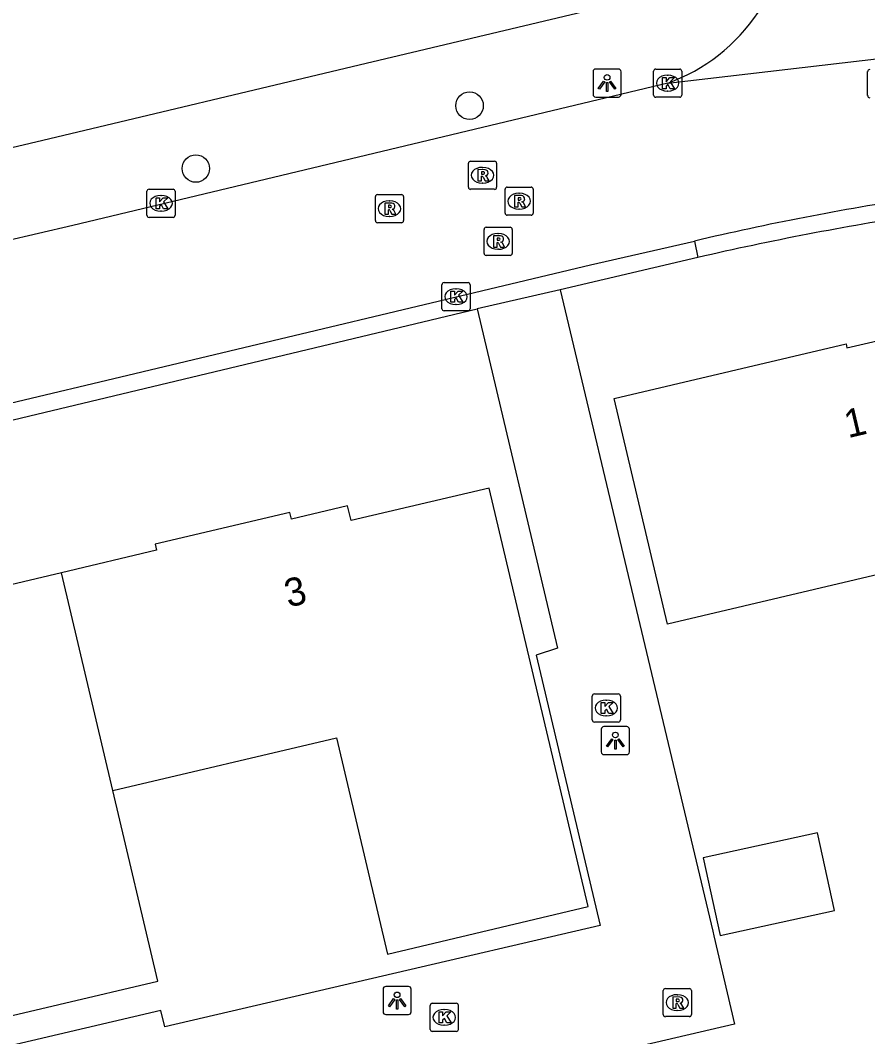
# Model space of a CAD drawing. Extents: x 157663 to 158496, y 379212 to 380934.
# Drawn here: x 158251.44 to 158281.55, y 380570.2 to 380606.32 of the extents above; entities that cross this region are included whole.
import ezdxf

# ---------------------------------------------------------------- set-up
doc = ezdxf.new("R2010")
doc.units = 0
for name, color, linetype in [('IMGEO_Boom', 7, 'Continuous'), ('IMGEO_Hek', 7, 'Continuous'), ('IMGEO_Kolk', 7, 'Continuous'), ('IMGEO_Lichtpunt', 7, 'Continuous'), ('IMGEO_Pand', 7, 'Continuous'), ('IMGEO_Pand_nummerreeks', 7, 'Continuous'), ('IMGEO_Rijbaan_lokaal_open', 7, 'Continuous'), ('IMGEO_Rioolput', 7, 'Continuous'), ('IMGEO_Voetpad_open', 7, 'Continuous')]:
    doc.layers.add(name, color=color, linetype=linetype)

msp = doc.modelspace()

# ---------------------------------------------------------------- linework, layer by layer
at = {"layer": 'IMGEO_Boom'}
for centre in [(158267.406, 380603.289), (158257.68, 380601.055)]:
    msp.add_circle(centre, 0.489, dxfattribs=at)
at = {"layer": 'IMGEO_Hek'}
for points in [[(158276.052, 380573.949), (158276.091, 380573.783)], [(158276.091, 380573.783), (158276.819, 380570.638)]]:
    msp.add_lwpolyline(points, dxfattribs=at)
at = {"layer": 'IMGEO_Kolk'}
for p, q in [((158273.945, 380603.664), (158273.945, 380604.516)), ((158274.02, 380604.59), (158274.872, 380604.59)), ((158274.946, 380604.516), (158274.946, 380603.664)), ((158274.433, 380604.37), (158274.458, 380604.37)), ((158274.456, 380603.81), (158274.431, 380603.81)), ((158274.872, 380603.59), (158274.02, 380603.59)), ((158255.944, 380599.393), (158255.944, 380600.245)), ((158256.019, 380600.319), (158256.871, 380600.319)), ((158256.945, 380600.245), (158256.945, 380599.393)), ((158256.432, 380600.099), (158256.457, 380600.099)), ((158256.455, 380599.539), (158256.43, 380599.539)), ((158256.871, 380599.319), (158256.019, 380599.319)), ((158266.424, 380596.074), (158266.424, 380596.926)), ((158266.499, 380597), (158267.351, 380597)), ((158267.425, 380596.926), (158267.425, 380596.074)), ((158266.912, 380596.78), (158266.937, 380596.78)), ((158266.935, 380596.22), (158266.91, 380596.22)), ((158267.351, 380596), (158266.499, 380596)), ((158271.765, 380581.455), (158271.765, 380582.307)), ((158271.84, 380582.381), (158272.692, 380582.381)), ((158272.253, 380582.161), (158272.278, 380582.161)), ((158272.766, 380582.307), (158272.766, 380581.455)), ((158272.692, 380581.381), (158271.84, 380581.381)), ((158272.276, 380581.601), (158272.251, 380581.601)), ((158266.006, 380570.459), (158266.006, 380571.311)), ((158266.081, 380571.385), (158266.933, 380571.385)), ((158267.007, 380571.311), (158267.007, 380570.459)), ((158266.494, 380571.165), (158266.519, 380571.165)), ((158266.517, 380570.605), (158266.492, 380570.605)), ((158266.933, 380570.385), (158266.081, 380570.385))]:
    msp.add_line(p, q, dxfattribs=at)
for points in [[(158273.945, 380603.664), (158273.945, 380604.516)], [(158274.02, 380604.59), (158274.872, 380604.59)], [(158274.946, 380604.516), (158274.946, 380603.664)], [(158274.266, 380604.29), (158274.389, 380604.29), (158274.389, 380604.139), (158274.519, 380604.29), (158274.683, 380604.29), (158274.537, 380604.139), (158274.69, 380603.89), (158274.538, 380603.89), (158274.453, 380604.054), (158274.389, 380603.987), (158274.389, 380603.89), (158274.266, 380603.89), (158274.266, 380604.29)], [(158274.872, 380603.59), (158274.02, 380603.59)], [(158255.944, 380599.393), (158255.944, 380600.245)], [(158256.019, 380600.319), (158256.871, 380600.319)], [(158256.945, 380600.245), (158256.945, 380599.393)], [(158256.265, 380600.019), (158256.388, 380600.019), (158256.388, 380599.868), (158256.518, 380600.019), (158256.682, 380600.019), (158256.536, 380599.868), (158256.689, 380599.619), (158256.537, 380599.619), (158256.452, 380599.783), (158256.388, 380599.716), (158256.388, 380599.619), (158256.265, 380599.619), (158256.265, 380600.019)], [(158256.871, 380599.319), (158256.019, 380599.319)], [(158266.424, 380596.074), (158266.424, 380596.926)], [(158266.499, 380597), (158267.351, 380597)], [(158267.425, 380596.926), (158267.425, 380596.074)], [(158266.745, 380596.7), (158266.868, 380596.7), (158266.868, 380596.549), (158266.998, 380596.7), (158267.162, 380596.7), (158267.016, 380596.549), (158267.169, 380596.3), (158267.017, 380596.3), (158266.932, 380596.464), (158266.868, 380596.397), (158266.868, 380596.3), (158266.745, 380596.3), (158266.745, 380596.7)], [(158267.351, 380596), (158266.499, 380596)], [(158271.765, 380581.455), (158271.765, 380582.307)], [(158271.84, 380582.381), (158272.692, 380582.381)], [(158272.086, 380582.081), (158272.209, 380582.081), (158272.209, 380581.93), (158272.339, 380582.081), (158272.503, 380582.081), (158272.357, 380581.93), (158272.51, 380581.681), (158272.358, 380581.681), (158272.273, 380581.845), (158272.209, 380581.778), (158272.209, 380581.681), (158272.086, 380581.681), (158272.086, 380582.081)], [(158272.766, 380582.307), (158272.766, 380581.455)], [(158272.692, 380581.381), (158271.84, 380581.381)], [(158266.006, 380570.459), (158266.006, 380571.311)], [(158266.081, 380571.385), (158266.933, 380571.385)], [(158267.007, 380571.311), (158267.007, 380570.459)], [(158266.327, 380571.085), (158266.45, 380571.085), (158266.45, 380570.934), (158266.58, 380571.085), (158266.744, 380571.085), (158266.598, 380570.934), (158266.751, 380570.685), (158266.599, 380570.685), (158266.514, 380570.849), (158266.45, 380570.782), (158266.45, 380570.685), (158266.327, 380570.685), (158266.327, 380571.085)], [(158266.933, 380570.385), (158266.081, 380570.385)]]:
    msp.add_lwpolyline(points, dxfattribs=at)
for centre, start, end in [((158274.022, 380604.514), 91.552, 178.448), ((158274.022, 380604.514), 91.552, 178.448), ((158274.87, 380604.514), 1.552, 88.448), ((158274.87, 380604.514), 1.552, 88.448), ((158274.022, 380603.666), 181.552, 268.448), ((158274.022, 380603.666), 181.552, 268.448), ((158274.87, 380603.666), 271.552, 358.448), ((158274.87, 380603.666), 271.552, 358.448), ((158256.021, 380600.243), 91.552, 178.448), ((158256.021, 380600.243), 91.552, 178.448), ((158256.869, 380600.243), 1.552, 88.448), ((158256.869, 380600.243), 1.552, 88.448), ((158256.021, 380599.395), 181.552, 268.448), ((158256.021, 380599.395), 181.552, 268.448), ((158256.869, 380599.395), 271.552, 358.448), ((158256.869, 380599.395), 271.552, 358.448), ((158266.501, 380596.924), 91.552, 178.448), ((158266.501, 380596.924), 91.552, 178.448), ((158267.349, 380596.924), 1.552, 88.448), ((158267.349, 380596.924), 1.552, 88.448), ((158266.501, 380596.076), 181.552, 268.448), ((158266.501, 380596.076), 181.552, 268.448), ((158267.349, 380596.076), 271.552, 358.448), ((158267.349, 380596.076), 271.552, 358.448), ((158271.842, 380582.305), 91.552, 178.448), ((158271.842, 380582.305), 91.552, 178.448), ((158272.69, 380582.305), 1.552, 88.448), ((158272.69, 380582.305), 1.552, 88.448), ((158271.842, 380581.457), 181.552, 268.448), ((158271.842, 380581.457), 181.552, 268.448), ((158272.69, 380581.457), 271.552, 358.448), ((158272.69, 380581.457), 271.552, 358.448), ((158266.083, 380571.309), 91.552, 178.448), ((158266.083, 380571.309), 91.552, 178.448), ((158266.931, 380571.309), 1.552, 88.448), ((158266.931, 380571.309), 1.552, 88.448), ((158266.083, 380570.461), 181.552, 268.448), ((158266.083, 380570.461), 181.552, 268.448), ((158266.931, 380570.461), 271.552, 358.448), ((158266.931, 380570.461), 271.552, 358.448)]:
    msp.add_arc(centre, 0.0765, start, end, dxfattribs=at)
for centre, major_axis, ratio, start_param, end_param in [((158274.432, 380604.09), (-0.387, 0.002), 0.722429, 4.712389, 7.853982), ((158274.457, 380604.09), (-0.39, 0.002), 0.717154, 1.570796, 4.712389), ((158256.431, 380599.819), (-0.387, 0.002), 0.722429, 4.712389, 7.853982), ((158256.456, 380599.819), (-0.39, 0.002), 0.717154, 1.570796, 4.712389), ((158266.911, 380596.5), (-0.387, 0.002), 0.722429, 4.712389, 7.853982), ((158266.936, 380596.5), (-0.39, 0.002), 0.717154, 1.570796, 4.712389), ((158272.252, 380581.881), (-0.387, 0.002), 0.722429, 4.712389, 7.853982), ((158272.277, 380581.881), (-0.39, 0.002), 0.717154, 1.570796, 4.712389), ((158266.493, 380570.885), (-0.387, 0.002), 0.722429, 4.712389, 7.853982), ((158266.518, 380570.885), (-0.39, 0.002), 0.717154, 1.570796, 4.712389)]:
    msp.add_ellipse(centre, major_axis=major_axis, ratio=ratio, start_param=start_param, end_param=end_param, dxfattribs=at)
at = {"layer": 'IMGEO_Lichtpunt'}
for p, q in [((158271.794, 380604.497), (158271.794, 380603.69)), ((158271.794, 380604.497), (158271.794, 380603.69)), ((158272.696, 380604.592), (158271.888, 380604.592)), ((158272.696, 380604.592), (158271.888, 380604.592)), ((158272.79, 380603.69), (158272.79, 380604.497)), ((158272.79, 380603.69), (158272.79, 380604.497)), ((158271.888, 380603.596), (158272.696, 380603.596)), ((158271.888, 380603.596), (158272.696, 380603.596)), ((158272.088, 380581.125), (158272.088, 380580.318)), ((158272.088, 380581.125), (158272.088, 380580.318)), ((158272.99, 380581.22), (158272.182, 380581.22)), ((158272.99, 380581.22), (158272.182, 380581.22)), ((158273.084, 380580.318), (158273.084, 380581.125)), ((158273.084, 380580.318), (158273.084, 380581.125)), ((158272.182, 380580.224), (158272.99, 380580.224)), ((158272.182, 380580.224), (158272.99, 380580.224)), ((158265.235, 380571.983), (158264.427, 380571.983)), ((158265.235, 380571.983), (158264.427, 380571.983)), ((158264.333, 380571.888), (158264.333, 380571.081)), ((158264.333, 380571.888), (158264.333, 380571.081)), ((158265.329, 380571.081), (158265.329, 380571.888)), ((158265.329, 380571.081), (158265.329, 380571.888)), ((158264.427, 380570.987), (158265.235, 380570.987)), ((158264.427, 380570.987), (158265.235, 380570.987))]:
    msp.add_line(p, q, dxfattribs=at)
for points in [[(158272.168, 380604.161), (158272.207, 380604.133), (158272.019, 380603.871), (158271.981, 380603.898), (158272.168, 380604.161)], [(158272.38, 380604.133), (158272.418, 380604.16), (158272.605, 380603.898), (158272.566, 380603.87), (158272.38, 380604.133)], [(158272.27, 380604.113), (158272.317, 380604.113), (158272.317, 380603.791), (158272.27, 380603.791), (158272.27, 380604.113)], [(158272.462, 380580.789), (158272.501, 380580.761), (158272.313, 380580.499), (158272.275, 380580.526), (158272.462, 380580.789)], [(158272.564, 380580.741), (158272.611, 380580.741), (158272.611, 380580.419), (158272.564, 380580.419), (158272.564, 380580.741)], [(158272.674, 380580.761), (158272.712, 380580.788), (158272.899, 380580.526), (158272.86, 380580.498), (158272.674, 380580.761)], [(158264.707, 380571.552), (158264.746, 380571.524), (158264.558, 380571.262), (158264.52, 380571.289), (158264.707, 380571.552)], [(158264.809, 380571.504), (158264.856, 380571.504), (158264.856, 380571.182), (158264.809, 380571.182), (158264.809, 380571.504)], [(158264.919, 380571.524), (158264.957, 380571.551), (158265.144, 380571.289), (158265.105, 380571.261), (158264.919, 380571.524)]]:
    msp.add_lwpolyline(points, dxfattribs=at)
for centre in [(158272.293, 380604.295), (158272.587, 380580.923), (158264.832, 380571.686)]:
    msp.add_circle(centre, 0.0994, dxfattribs=at)
for centre, start, end in [((158271.888, 380604.497), 90, 180), ((158271.888, 380604.497), 90, 180), ((158272.696, 380604.497), 0, 90), ((158272.696, 380604.497), 0, 90), ((158271.888, 380603.69), 180, 270), ((158271.888, 380603.69), 180, 270), ((158272.696, 380603.69), 270, 0), ((158272.696, 380603.69), 270, 360), ((158272.182, 380581.125), 90, 180), ((158272.182, 380581.125), 90, 180), ((158272.99, 380581.125), 0, 90), ((158272.99, 380581.125), 0, 90), ((158272.182, 380580.318), 180, 270), ((158272.182, 380580.318), 180, 270), ((158272.99, 380580.318), 270, 0), ((158272.99, 380580.318), 270, 360), ((158264.427, 380571.888), 90, 180), ((158264.427, 380571.888), 90, 180), ((158265.235, 380571.888), 0, 90), ((158265.235, 380571.888), 0, 90), ((158264.427, 380571.081), 180, 270), ((158264.427, 380571.081), 180, 270), ((158265.235, 380571.081), 270, 0), ((158265.235, 380571.081), 270, 360)]:
    msp.add_arc(centre, 0.0946, start, end, dxfattribs=at)
at = {"layer": 'IMGEO_Pand'}
for points in [[(158284.202, 380578.996), (158282.375, 380586.733), (158274.437, 380584.859), (158272.544, 380592.878), (158280.783, 380594.822), (158280.817, 380594.677), (158283.016, 380595.196), (158283.254, 380594.187), (158287.998, 380595.307), (158291.445, 380580.706), (158292.253, 380577.282), (158285.011, 380575.572), (158284.202, 380578.996)], [(158254.728, 380578.95), (158262.674, 380580.826), (158264.489, 380573.137), (158271.618, 380574.82), (158268.105, 380589.7), (158263.195, 380588.541), (158263.072, 380589.064), (158261.08, 380588.594), (158261.024, 380588.833), (158256.231, 380587.702), (158256.283, 380587.485), (158252.908, 380586.688)], [(158252.908, 380586.688), (158248.148, 380585.565), (158247.903, 380586.603), (158245.78, 380586.102), (158245.747, 380586.243), (158237.654, 380584.333)], [(158254.728, 380578.95), (158252.908, 380586.688)], [(158239.55, 380576.304), (158247.47, 380578.174), (158249.279, 380570.513), (158256.327, 380572.177), (158254.728, 380578.95)], [(158276.308, 380573.795), (158280.376, 380574.683), (158279.772, 380577.447), (158275.704, 380576.559), (158276.308, 380573.795)]]:
    msp.add_lwpolyline(points, dxfattribs=at)
at = {"layer": 'IMGEO_Rijbaan_lokaal_open'}
for points in [[(158274.446, 380604.09), (158291.809, 380606.12)], [(158274.446, 380604.09), (158253.309, 380599.03), (158249.634, 380598.178), (158235.01, 380594.753), (158227.647, 380593.019), (158218.704, 380590.793)], [(158220.197, 380585.318), (158233.307, 380588.484), (158239.207, 380589.889), (158251.335, 380592.777), (158255.011, 380593.655), (158271.699, 380597.627), (158275.397, 380598.476)]]:
    msp.add_lwpolyline(points, dxfattribs=at)
for centre, radius, start, end in [((158272.249, 380610.209), 6.501, 289.7468, 326.3454), ((158298.764, 380499.118), 102.069, 98.72744, 103.23449)]:
    msp.add_arc(centre, radius, start, end, dxfattribs=at)
at = {"layer": 'IMGEO_Rioolput'}
for p, q in [((158281.551, 380603.646), (158281.551, 380604.498)), ((158267.367, 380600.39), (158267.367, 380601.242)), ((158267.442, 380601.316), (158268.294, 380601.316)), ((158268.368, 380601.242), (158268.368, 380600.39)), ((158267.855, 380601.096), (158267.88, 380601.096)), ((158267.878, 380600.536), (158267.853, 380600.536)), ((158268.294, 380600.316), (158267.442, 380600.316)), ((158268.668, 380599.469), (158268.668, 380600.321)), ((158268.743, 380600.395), (158269.595, 380600.395)), ((158269.156, 380600.175), (158269.181, 380600.175)), ((158269.669, 380600.321), (158269.669, 380599.469)), ((158264.059, 380599.203), (158264.059, 380600.055)), ((158264.134, 380600.129), (158264.986, 380600.129)), ((158264.547, 380599.909), (158264.572, 380599.909)), ((158265.06, 380600.055), (158265.06, 380599.203)), ((158269.179, 380599.615), (158269.154, 380599.615)), ((158264.986, 380599.129), (158264.134, 380599.129)), ((158264.57, 380599.349), (158264.545, 380599.349)), ((158269.595, 380599.395), (158268.743, 380599.395)), ((158267.92, 380598.039), (158267.92, 380598.891)), ((158267.995, 380598.965), (158268.847, 380598.965)), ((158268.408, 380598.745), (158268.433, 380598.745)), ((158268.921, 380598.891), (158268.921, 380598.039)), ((158268.431, 380598.185), (158268.406, 380598.185)), ((158268.847, 380597.965), (158267.995, 380597.965)), ((158274.289, 380570.984), (158274.289, 380571.836)), ((158274.364, 380571.91), (158275.216, 380571.91)), ((158274.777, 380571.69), (158274.802, 380571.69)), ((158275.29, 380571.836), (158275.29, 380570.984)), ((158275.216, 380570.91), (158274.364, 380570.91)), ((158274.8, 380571.13), (158274.775, 380571.13))]:
    msp.add_line(p, q, dxfattribs=at)
for points in [[(158281.551, 380603.646), (158281.551, 380604.498)], [(158267.367, 380600.39), (158267.367, 380601.242)], [(158267.442, 380601.316), (158268.294, 380601.316)], [(158268.368, 380601.242), (158268.368, 380600.39)], [(158267.956, 380601.014), (158267.704, 380601.016), (158267.704, 380600.616)], [(158267.882, 380600.935), (158267.828, 380600.935), (158267.828, 380600.854)], [(158267.704, 380600.616), (158267.828, 380600.616), (158267.828, 380600.778), (158267.839, 380600.778)], [(158267.828, 380600.854), (158267.88, 380600.854)], [(158267.886, 380600.749), (158267.957, 380600.616), (158268.097, 380600.616), (158268.032, 380600.742)], [(158268.294, 380600.316), (158267.442, 380600.316)], [(158268.668, 380599.469), (158268.668, 380600.321)], [(158268.743, 380600.395), (158269.595, 380600.395)], [(158269.669, 380600.321), (158269.669, 380599.469)], [(158264.059, 380599.203), (158264.059, 380600.055)], [(158264.134, 380600.129), (158264.986, 380600.129)], [(158264.648, 380599.827), (158264.396, 380599.829), (158264.396, 380599.429)], [(158265.06, 380600.055), (158265.06, 380599.203)], [(158269.257, 380600.093), (158269.005, 380600.095), (158269.005, 380599.695)], [(158269.005, 380599.695), (158269.129, 380599.695), (158269.129, 380599.857), (158269.14, 380599.857)], [(158269.183, 380600.014), (158269.129, 380600.014), (158269.129, 380599.933)], [(158269.129, 380599.933), (158269.181, 380599.933)], [(158269.187, 380599.828), (158269.258, 380599.695), (158269.398, 380599.695), (158269.333, 380599.821)], [(158264.396, 380599.429), (158264.52, 380599.429), (158264.52, 380599.591), (158264.531, 380599.591)], [(158264.574, 380599.748), (158264.52, 380599.748), (158264.52, 380599.667)], [(158264.52, 380599.667), (158264.572, 380599.667)], [(158264.578, 380599.562), (158264.649, 380599.429), (158264.789, 380599.429), (158264.724, 380599.555)], [(158264.986, 380599.129), (158264.134, 380599.129)], [(158269.595, 380599.395), (158268.743, 380599.395)], [(158267.92, 380598.039), (158267.92, 380598.891)], [(158267.995, 380598.965), (158268.847, 380598.965)], [(158268.921, 380598.891), (158268.921, 380598.039)], [(158268.509, 380598.663), (158268.257, 380598.665), (158268.257, 380598.265)], [(158268.257, 380598.265), (158268.381, 380598.265), (158268.381, 380598.427), (158268.392, 380598.427)], [(158268.435, 380598.584), (158268.381, 380598.584), (158268.381, 380598.503)], [(158268.381, 380598.503), (158268.433, 380598.503)], [(158268.439, 380598.398), (158268.51, 380598.265), (158268.65, 380598.265), (158268.585, 380598.391)], [(158268.847, 380597.965), (158267.995, 380597.965)], [(158274.289, 380570.984), (158274.289, 380571.836)], [(158274.364, 380571.91), (158275.216, 380571.91)], [(158274.878, 380571.608), (158274.626, 380571.61), (158274.626, 380571.21)], [(158275.29, 380571.836), (158275.29, 380570.984)], [(158274.626, 380571.21), (158274.75, 380571.21), (158274.75, 380571.372), (158274.761, 380571.372)], [(158274.804, 380571.529), (158274.75, 380571.529), (158274.75, 380571.448)], [(158274.75, 380571.448), (158274.802, 380571.448)], [(158274.808, 380571.343), (158274.879, 380571.21), (158275.019, 380571.21), (158274.954, 380571.336)], [(158275.216, 380570.91), (158274.364, 380570.91)]]:
    msp.add_lwpolyline(points, dxfattribs=at)
for centre, radius, start, end in [((158281.628, 380604.496), 0.0765, 91.552, 178.448), ((158281.628, 380604.496), 0.0765, 91.552, 178.448), ((158281.628, 380603.648), 0.0765, 181.552, 268.448), ((158281.628, 380603.648), 0.0765, 181.552, 268.448), ((158267.444, 380601.24), 0.0765, 91.552, 178.448), ((158267.444, 380601.24), 0.0765, 91.552, 178.448), ((158268.292, 380601.24), 0.0765, 1.552, 88.448), ((158268.292, 380601.24), 0.0765, 1.552, 88.448), ((158267.888, 380600.839), 0.0964, 77.0061, 93.1865), ((158267.902, 380600.896), 0.0378, 276.6634, 79.6772), ((158267.955, 380600.904), 0.109, 350.3612, 89.416), ((158267.953, 380600.904), 0.112, 277.5842, 350.9817), ((158267.838, 380600.725), 0.0533, 26.0293, 88.6989), ((158267.864, 380601.043), 0.19, 274.7715, 282.9687), ((158267.937, 380600.689), 0.108, 29.5134, 73.7905), ((158267.444, 380600.392), 0.0765, 181.552, 268.448), ((158267.444, 380600.392), 0.0765, 181.552, 268.448), ((158268.292, 380600.392), 0.0765, 271.552, 358.448), ((158268.292, 380600.392), 0.0765, 271.552, 358.448), ((158268.745, 380600.319), 0.0765, 91.552, 178.448), ((158268.745, 380600.319), 0.0765, 91.552, 178.448), ((158269.593, 380600.319), 0.0765, 1.552, 88.448), ((158269.593, 380600.319), 0.0765, 1.552, 88.448), ((158264.136, 380600.053), 0.0765, 91.552, 178.448), ((158264.136, 380600.053), 0.0765, 91.552, 178.448), ((158264.647, 380599.717), 0.109, 350.3612, 89.416), ((158264.984, 380600.053), 0.0765, 1.552, 88.448), ((158264.984, 380600.053), 0.0765, 1.552, 88.448), ((158269.139, 380599.804), 0.0533, 26.0293, 88.6989), ((158269.165, 380600.122), 0.19, 274.7715, 282.9687), ((158269.189, 380599.918), 0.0964, 77.0061, 93.1865), ((158269.203, 380599.975), 0.0378, 276.6634, 79.6772), ((158269.256, 380599.983), 0.109, 350.3612, 89.416), ((158269.254, 380599.983), 0.112, 277.5842, 350.9817), ((158269.238, 380599.768), 0.108, 29.5134, 73.7905), ((158264.53, 380599.538), 0.0533, 26.0293, 88.6989), ((158264.556, 380599.856), 0.19, 274.7715, 282.9687), ((158264.58, 380599.652), 0.0964, 77.0061, 93.1865), ((158264.594, 380599.709), 0.0378, 276.6634, 79.6772), ((158264.645, 380599.717), 0.112, 277.5842, 350.9817), ((158264.629, 380599.502), 0.108, 29.5134, 73.7905), ((158268.745, 380599.471), 0.0765, 181.552, 268.448), ((158268.745, 380599.471), 0.0765, 181.552, 268.448), ((158269.593, 380599.471), 0.0765, 271.552, 358.448), ((158269.593, 380599.471), 0.0765, 271.552, 358.448), ((158264.136, 380599.205), 0.0765, 181.552, 268.448), ((158264.136, 380599.205), 0.0765, 181.552, 268.448), ((158264.984, 380599.205), 0.0765, 271.552, 358.448), ((158264.984, 380599.205), 0.0765, 271.552, 358.448), ((158267.997, 380598.889), 0.0765, 91.552, 178.448), ((158267.997, 380598.889), 0.0765, 91.552, 178.448), ((158268.845, 380598.889), 0.0765, 1.552, 88.448), ((158268.845, 380598.889), 0.0765, 1.552, 88.448), ((158268.391, 380598.374), 0.0533, 26.0293, 88.6989), ((158268.417, 380598.692), 0.19, 274.7715, 282.9687), ((158268.441, 380598.488), 0.0964, 77.0061, 93.1865), ((158268.455, 380598.545), 0.0378, 276.6634, 79.6772), ((158268.508, 380598.553), 0.109, 350.3612, 89.416), ((158268.506, 380598.553), 0.112, 277.5842, 350.9817), ((158268.49, 380598.338), 0.108, 29.5134, 73.7905), ((158267.997, 380598.041), 0.0765, 181.552, 268.448), ((158267.997, 380598.041), 0.0765, 181.552, 268.448), ((158268.845, 380598.041), 0.0765, 271.552, 358.448), ((158268.845, 380598.041), 0.0765, 271.552, 358.448), ((158274.366, 380571.834), 0.0765, 91.552, 178.448), ((158274.366, 380571.834), 0.0765, 91.552, 178.448), ((158274.877, 380571.498), 0.109, 350.3612, 89.416), ((158275.214, 380571.834), 0.0765, 1.552, 88.448), ((158275.214, 380571.834), 0.0765, 1.552, 88.448), ((158274.76, 380571.319), 0.0533, 26.0293, 88.6989), ((158274.786, 380571.637), 0.19, 274.7715, 282.9687), ((158274.81, 380571.433), 0.0964, 77.0061, 93.1865), ((158274.824, 380571.49), 0.0378, 276.6634, 79.6772), ((158274.875, 380571.498), 0.112, 277.5842, 350.9817), ((158274.859, 380571.283), 0.108, 29.5134, 73.7905), ((158274.366, 380570.986), 0.0765, 181.552, 268.448), ((158274.366, 380570.986), 0.0765, 181.552, 268.448), ((158275.214, 380570.986), 0.0765, 271.552, 358.448), ((158275.214, 380570.986), 0.0765, 271.552, 358.448)]:
    msp.add_arc(centre, radius, start, end, dxfattribs=at)
for centre, major_axis, ratio, start_param, end_param in [((158267.854, 380600.816), (-0.387, 0.002), 0.722429, 4.712389, 7.853982), ((158267.879, 380600.816), (-0.39, 0.002), 0.717154, 1.570796, 4.712389), ((158269.155, 380599.895), (-0.387, 0.002), 0.722429, 4.712389, 7.853982), ((158269.18, 380599.895), (-0.39, 0.002), 0.717154, 1.570796, 4.712389), ((158264.546, 380599.629), (-0.387, 0.002), 0.722429, 4.712389, 7.853982), ((158264.571, 380599.629), (-0.39, 0.002), 0.717154, 1.570796, 4.712389), ((158268.407, 380598.465), (-0.387, 0.002), 0.722429, 4.712389, 7.853982), ((158268.432, 380598.465), (-0.39, 0.002), 0.717154, 1.570796, 4.712389), ((158274.776, 380571.41), (-0.387, 0.002), 0.722429, 4.712389, 7.853982), ((158274.801, 380571.41), (-0.39, 0.002), 0.717154, 1.570796, 4.712389)]:
    msp.add_ellipse(centre, major_axis=major_axis, ratio=ratio, start_param=start_param, end_param=end_param, dxfattribs=at)
at = {"layer": 'IMGEO_Voetpad_open'}
for points in [[(158277.805, 380608.138), (158263.48, 380604.733), (158252.238, 380602.054), (158209.338, 380591.898), (158209.284, 380591.839)], [(158275.397, 380598.476), (158275.52, 380597.895)], [(158275.52, 380597.895), (158270.622, 380596.741)], [(158270.622, 380596.741), (158276.052, 380573.949), (158276.091, 380573.783), (158276.819, 380570.638), (158255.412, 380565.654), (158257.404, 380557.232), (158246.269, 380554.686), (158244.869, 380560.687), (158244.059, 380564.165), (158228.361, 380560.43), (158226.289, 380559.958)], [(158270.622, 380596.741), (158267.677, 380596.065)], [(158218.078, 380583.925), (158220.427, 380584.764), (158267.677, 380596.065)], [(158267.677, 380596.065), (158270.53, 380584.007), (158269.772, 380583.761), (158272.045, 380574.154), (158256.573, 380570.551), (158256.438, 380571.128), (158250.109, 380569.646), (158229.59, 380564.718), (158225.417, 380563.757)]]:
    msp.add_lwpolyline(points, dxfattribs=at)
msp.add_arc((158300.695, 380488.355), 112.395, 98.87864, 102.94344, dxfattribs=at)

# ---------------------------------------------------------------- texts
at = {"layer": 'IMGEO_Pand_nummerreeks'}
for s, rotation, p in [('1', 13.2754, (158280.853, 380591.468)), ('3', 13.2772, (158260.962, 380585.448))]:
    msp.add_text(s, height=1, rotation=rotation, dxfattribs=at).set_placement(p)

doc.saveas('drawing.dxf')
